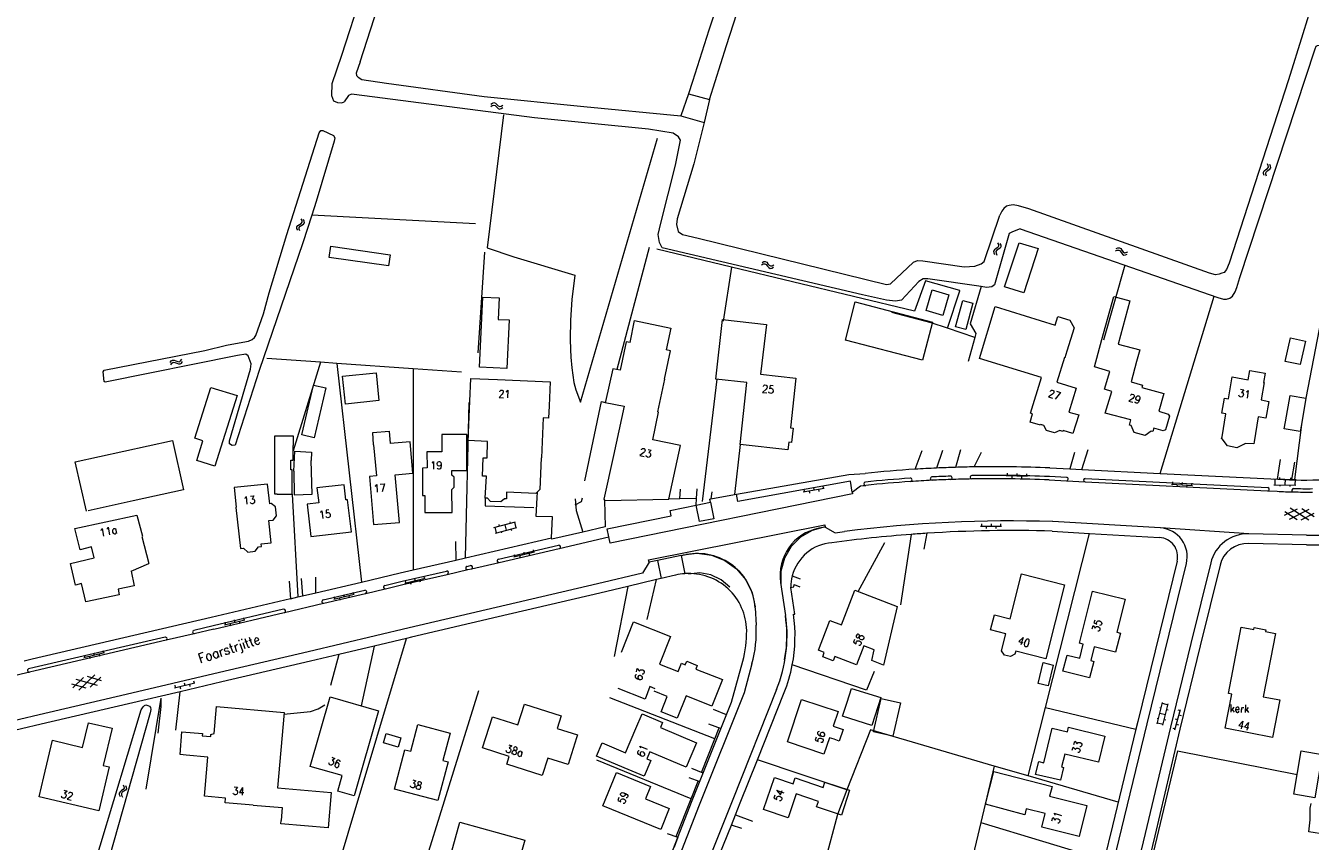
# Model space of a CAD drawing. Header units: metres. Extents: x 189705 to 199106, y 581686 to 588448.
# Tile 498 of 555: x 198066 to 198333, y 586256 to 586426. Entities that reach past the tile are written whole.
import ezdxf

# ---------------------------------------------------------------- set-up
doc = ezdxf.new("R2010")
doc.units = ezdxf.units.M
doc.layers.add('B-WA-OG-GBKN-G', color=7, linetype='Continuous', lineweight=18)
doc.styles.add('Style-STANDARD', font='STANDARD.shx')

msp = doc.modelspace()

# ---------------------------------------------------------------- linework, layer by layer
at = {"layer": 'B-WA-OG-GBKN-G'}
for p, q in [((198162.769, 586409.087), (198163.096, 586409.33)), ((198162.801, 586409.583), (198163.127, 586409.828)), ((198163.096, 586409.33), (198163.412, 586409.418)), ((198163.127, 586409.828), (198163.441, 586409.918)), ((198163.412, 586409.418), (198163.714, 586409.293)), ((198163.441, 586409.918), (198163.754, 586409.788)), ((198163.714, 586409.293), (198164.016, 586409.01)), ((198163.754, 586409.788), (198164.047, 586409.505)), ((198164.016, 586409.01), (198164.309, 586408.725)), ((198164.047, 586409.505), (198164.342, 586409.223)), ((198164.309, 586408.725), (198164.612, 586408.596)), ((198164.342, 586409.223), (198164.645, 586409.094)), ((198164.612, 586408.596), (198164.937, 586408.687)), ((198164.645, 586409.094), (198164.969, 586409.182)), ((198164.937, 586408.687), (198165.264, 586408.932)), ((198164.969, 586409.182), (198165.296, 586409.427)), ((198323.399, 586395.482), (198323.588, 586395.762)), ((198323.423, 586395.155), (198323.399, 586395.482)), ((198323.599, 586394.788), (198323.423, 586395.155)), ((198323.588, 586395.762), (198323.924, 586395.992)), ((198323.883, 586395.353), (198324.065, 586395.623)), ((198323.905, 586395.025), (198323.883, 586395.353)), ((198324.078, 586394.656), (198323.905, 586395.025)), ((198323.924, 586395.992), (198324.26, 586396.225)), ((198324.065, 586395.623), (198324.403, 586395.863)), ((198324.425, 586396.832), (198324.25, 586397.201)), ((198324.26, 586396.225), (198324.446, 586396.496)), ((198324.403, 586395.863), (198324.741, 586396.093)), ((198324.446, 586396.496), (198324.425, 586396.832)), ((198324.904, 586396.7), (198324.729, 586397.07)), ((198324.741, 586396.093), (198324.927, 586396.364)), ((198324.927, 586396.364), (198324.904, 586396.7)), ((198122.468, 586384.1), (198122.669, 586384.374)), ((198122.481, 586383.773), (198122.468, 586384.1)), ((198122.669, 586384.374), (198123.012, 586384.591)), ((198122.947, 586383.954), (198123.14, 586384.217)), ((198123.012, 586384.591), (198123.357, 586384.811)), ((198123.14, 586384.217), (198123.487, 586384.444)), ((198123.357, 586384.811), (198123.553, 586385.075)), ((198123.544, 586385.411), (198123.383, 586385.787)), ((198123.487, 586384.444), (198123.832, 586384.661)), ((198123.553, 586385.075), (198123.544, 586385.411)), ((198123.832, 586384.661), (198124.029, 586384.925)), ((198124.018, 586385.262), (198123.857, 586385.638)), ((198124.029, 586384.925), (198124.018, 586385.262)), ((198122.643, 586383.399), (198122.481, 586383.773)), ((198122.957, 586383.626), (198122.947, 586383.954)), ((198123.116, 586383.25), (198122.957, 586383.626)), ((198267.504, 586379.324), (198267.323, 586379.049)), ((198267.323, 586379.049), (198267.353, 586378.713)), ((198267.353, 586378.713), (198267.535, 586378.347)), ((198267.837, 586379.56), (198267.504, 586379.324)), ((198267.988, 586379.202), (198267.806, 586378.927)), ((198267.806, 586378.927), (198267.835, 586378.592)), ((198268.17, 586379.807), (198267.837, 586379.56)), ((198268.319, 586379.441), (198267.988, 586379.202)), ((198268.138, 586380.773), (198268.318, 586380.408)), ((198268.347, 586380.081), (198268.17, 586379.807)), ((198268.318, 586380.408), (198268.347, 586380.081)), ((198268.649, 586379.678), (198268.319, 586379.441)), ((198268.62, 586380.652), (198268.802, 586380.288)), ((198268.834, 586379.962), (198268.649, 586379.678)), ((198268.802, 586380.288), (198268.834, 586379.962)), ((198292.667, 586379.078), (198293.037, 586379.248)), ((198292.801, 586379.556), (198293.17, 586379.729)), ((198293.037, 586379.248), (198293.365, 586379.269)), ((198293.17, 586379.729), (198293.496, 586379.752)), ((198293.365, 586379.269), (198293.634, 586379.085)), ((198293.496, 586379.752), (198293.776, 586379.56)), ((198293.634, 586379.085), (198293.872, 586378.745)), ((198293.776, 586379.56), (198294.004, 586379.223)), ((198293.872, 586378.745), (198294.099, 586378.406)), ((198294.004, 586379.223), (198294.234, 586378.886)), ((198294.234, 586378.886), (198294.504, 586378.698)), ((198294.504, 586378.698), (198294.84, 586378.717)), ((198294.84, 586378.717), (198295.211, 586378.89)), ((198219.091, 586376.157), (198219.444, 586376.36)), ((198219.181, 586376.645), (198219.532, 586376.851)), ((198219.444, 586376.36), (198219.768, 586376.41)), ((198219.532, 586376.851), (198219.855, 586376.903)), ((198219.768, 586376.41), (198220.053, 586376.252)), ((198219.855, 586376.903), (198220.151, 586376.738)), ((198220.053, 586376.252), (198220.321, 586375.935)), ((198220.151, 586376.738), (198220.409, 586376.424)), ((198220.409, 586376.424), (198220.669, 586376.109)), ((198220.669, 586376.109), (198220.955, 586375.946)), ((198221.287, 586375.996), (198221.641, 586376.201)), ((198267.835, 586378.592), (198268.017, 586378.226)), ((198294.099, 586378.406), (198294.369, 586378.218)), ((198294.369, 586378.218), (198294.706, 586378.239)), ((198294.706, 586378.239), (198295.077, 586378.411)), ((198220.321, 586375.935), (198220.578, 586375.618)), ((198220.578, 586375.618), (198220.864, 586375.455)), ((198220.864, 586375.455), (198221.197, 586375.507)), ((198220.955, 586375.946), (198221.287, 586375.996)), ((198221.197, 586375.507), (198221.551, 586375.713)), ((198096.143, 586355.843), (198096.359, 586356.188)), ((198096.288, 586355.368), (198096.507, 586355.712)), ((198096.359, 586356.188), (198096.622, 586356.384)), ((198096.507, 586355.712), (198096.772, 586355.906)), ((198096.622, 586356.384), (198096.96, 586356.373)), ((198096.772, 586355.906), (198097.098, 586355.896)), ((198096.96, 586356.373), (198097.334, 586356.213)), ((198097.098, 586355.896), (198097.482, 586355.739)), ((198097.334, 586356.213), (198097.71, 586356.054)), ((198097.482, 586355.739), (198097.856, 586355.577)), ((198097.71, 586356.054), (198098.039, 586356.041)), ((198097.856, 586355.577), (198098.185, 586355.564)), ((198098.039, 586356.041), (198098.311, 586356.239)), ((198098.185, 586355.564), (198098.457, 586355.764)), ((198098.311, 586356.239), (198098.53, 586356.584)), ((198098.457, 586355.764), (198098.676, 586356.109)), ((198269.925, 586332.355), (198274.322, 586332.197)), ((198270.143, 586332.848), (198270.125, 586332.348)), ((198271.124, 586332.312), (198271.106, 586331.812)), ((198272.142, 586332.776), (198272.124, 586332.276)), ((198273.123, 586332.24), (198273.105, 586331.74)), ((198274.14, 586332.704), (198274.122, 586332.204)), ((198304.523, 586331.071), (198304.485, 586330.572)), ((198306.518, 586330.919), (198306.48, 586330.42)), ((198308.512, 586330.767), (198308.474, 586330.268)), ((198325.606, 586331.656), (198330.204, 586331.532)), ((198325.805, 586331.651), (198325.773, 586330.451)), ((198326.765, 586331.925), (198326.757, 586331.625)), ((198327.905, 586331.594), (198327.872, 586330.395)), ((198329.062, 586331.863), (198329.054, 586331.563)), ((198330.004, 586331.537), (198329.972, 586330.338)), ((198227.762, 586328.983), (198232.098, 586329.732)), ((198227.874, 586329.51), (198227.959, 586329.017)), ((198228.945, 586329.187), (198229.03, 586328.695)), ((198229.845, 586329.85), (198229.93, 586329.357)), ((198230.915, 586329.528), (198231, 586329.035)), ((198231.816, 586330.19), (198231.901, 586329.698)), ((198304.286, 586330.587), (198308.673, 586330.253)), ((198305.483, 586330.496), (198305.445, 586329.998)), ((198307.477, 586330.344), (198307.439, 586329.846)), ((198325.573, 586330.457), (198330.171, 586330.332)), ((198326.825, 586330.423), (198326.817, 586330.123)), ((198328.922, 586330.366), (198328.914, 586330.066)), ((198327.804, 586324.081), (198330.522, 586325.467)), ((198328.848, 586323.253), (198332.944, 586325.341)), ((198332.824, 586323.045), (198328.969, 586325.548)), ((198333.946, 586323.759), (198331.385, 586325.422)), ((198163.442, 586321.569), (198167.901, 586322.701)), ((198166.713, 586322.708), (198166.786, 586322.418)), ((198167.707, 586322.651), (198168.002, 586321.488)), ((198330.402, 586323.172), (198327.844, 586324.833)), ((198331.266, 586323.126), (198333.985, 586324.51)), ((198163.636, 586321.618), (198163.932, 586320.455)), ((198163.738, 586320.406), (198168.196, 586321.538)), ((198164.485, 586322.143), (198164.559, 586321.852)), ((198164.951, 586320.714), (198165.025, 586320.423)), ((198165.672, 586322.135), (198165.967, 586320.972)), ((198166.985, 586321.23), (198167.059, 586320.939)), ((198264.582, 586321.841), (198268.982, 586321.806)), ((198264.786, 586322.339), (198264.782, 586321.839)), ((198265.782, 586321.831), (198265.778, 586321.331)), ((198266.786, 586322.323), (198266.782, 586321.823)), ((198267.782, 586321.815), (198267.778, 586321.315)), ((198268.786, 586322.307), (198268.782, 586321.807)), ((198167.602, 586315.428), (198171.879, 586316.462)), ((198167.679, 586315.961), (198167.797, 586315.475)), ((198168.769, 586315.71), (198168.886, 586315.224)), ((198169.623, 586316.431), (198169.741, 586315.945)), ((198170.712, 586316.18), (198170.83, 586315.694)), ((198171.567, 586316.901), (198171.684, 586316.415)), ((198144.885, 586309.976), (198149.161, 586311.014)), ((198144.961, 586310.509), (198145.079, 586310.023)), ((198146.051, 586310.259), (198146.169, 586309.773)), ((198146.905, 586310.981), (198147.023, 586310.495)), ((198147.995, 586310.731), (198148.113, 586310.245)), ((198148.849, 586311.453), (198148.967, 586310.967)), ((198130.137, 586306.639), (198134.413, 586307.677)), ((198130.213, 586307.172), (198130.331, 586306.686)), ((198131.303, 586306.922), (198131.421, 586306.436)), ((198132.157, 586307.644), (198132.275, 586307.158)), ((198133.247, 586307.394), (198133.365, 586306.908)), ((198134.101, 586308.116), (198134.219, 586307.63)), ((198107.393, 586301.314), (198111.67, 586302.348)), ((198107.47, 586301.847), (198107.588, 586301.361)), ((198108.56, 586301.596), (198108.677, 586301.11)), ((198109.414, 586302.317), (198109.532, 586301.831)), ((198110.503, 586302.066), (198110.621, 586301.58)), ((198111.358, 586302.787), (198111.475, 586302.301)), ((198082.142, 586295.966), (198082.26, 586295.48)), ((198078.178, 586294.489), (198082.454, 586295.527)), ((198078.254, 586295.022), (198078.372, 586294.536)), ((198079.344, 586294.772), (198079.462, 586294.286)), ((198080.198, 586295.494), (198080.316, 586295.008)), ((198081.288, 586295.244), (198081.406, 586294.758)), ((198077.129, 586287.731), (198080.447, 586290.914)), ((198081.863, 586289.69), (198078.931, 586290.541)), ((198078.64, 586288.102), (198075.711, 586288.953)), ((198075.891, 586288.222), (198078.092, 586290.334)), ((198080.996, 586288.681), (198076.582, 586289.962)), ((198079.481, 586288.308), (198081.683, 586290.42)), ((198097.006, 586288.213), (198101.283, 586289.247)), ((198097.083, 586288.746), (198097.201, 586288.26)), ((198098.173, 586288.495), (198098.29, 586288.009)), ((198099.027, 586289.216), (198099.145, 586288.73)), ((198100.116, 586288.965), (198100.234, 586288.479)), ((198100.971, 586289.686), (198101.088, 586289.2)), ((198301.333, 586280.712), (198302.447, 586285.175)), ((198301.877, 586284.132), (198302.168, 586284.059)), ((198301.89, 586282.943), (198303.054, 586282.653)), ((198302.398, 586284.981), (198303.563, 586284.69)), ((198302.498, 586280.421), (198303.611, 586284.885)), ((198303.309, 586283.672), (198303.6, 586283.599)), ((198304.984, 586279.47), (198306.154, 586283.712)), ((198305.619, 586283.652), (198306.101, 586283.519)), ((198305.835, 586282.555), (198306.317, 586282.422)), ((198301.321, 586281.902), (198301.612, 586281.83)), ((198301.382, 586280.906), (198302.546, 586280.615)), ((198302.801, 586281.636), (198303.092, 586281.563)), ((198305.087, 586281.724), (198305.569, 586281.591)), ((198305.303, 586280.627), (198305.785, 586280.494)), ((198304.555, 586279.796), (198305.037, 586279.663)), ((198085.702, 586266.591), (198085.52, 586266.317)), ((198086.035, 586266.827), (198085.702, 586266.591)), ((198086.369, 586267.073), (198086.035, 586266.827)), ((198086.517, 586266.707), (198086.185, 586266.468)), ((198086.339, 586268.04), (198086.518, 586267.674)), ((198086.547, 586267.347), (198086.369, 586267.073)), ((198086.848, 586266.943), (198086.517, 586266.707)), ((198086.518, 586267.674), (198086.547, 586267.347)), ((198086.82, 586267.917), (198087.002, 586267.553)), ((198087.033, 586267.227), (198086.848, 586266.943)), ((198087.002, 586267.553), (198087.033, 586267.227)), ((198085.52, 586266.317), (198085.55, 586265.981)), ((198085.55, 586265.981), (198085.731, 586265.615)), ((198086.185, 586266.468), (198086.004, 586266.194)), ((198086.004, 586266.194), (198086.031, 586265.859)), ((198086.031, 586265.859), (198086.213, 586265.492))]:
    msp.add_line(p, q, dxfattribs=at)
at = {"layer": 'B-WA-OG-GBKN-G', "flags": 128}
for points in [[(198155.917, 586500), (198155.793, 586499.616), (198152.374, 586488.31), (198148.667, 586476.193), (198145.682, 586465.088), (198143.025, 586456.135), (198139.767, 586445.324), (198135.981, 586432.81), (198131.732, 586419.692), (198129.742, 586413.819), (198129.655, 586411.388), (198130.095, 586410.263), (198130.927, 586409.924), (198131.798, 586409.884), (198132.318, 586410.098)], [(198135.611, 586418.407), (198138.561, 586427.418), (198141.341, 586436.105), (198144.161, 586445.305), (198146.825, 586454.642), (198149.691, 586464.095), (198152.472, 586473.614), (198155.756, 586484.958), (198158.792, 586494.827), (198160.358, 586500)], [(198232.188, 586500), (198229.957, 586493.642), (198227.008, 586483.568), (198223.756, 586473.188), (198220.612, 586463.249), (198217.014, 586451.987), (198213.962, 586441.899), (198211.339, 586434.863), (198208.085, 586424.962), (198204.698, 586414.309), (198203.859, 586411.781)], [(198208.271, 586410.579), (198211.799, 586421.826), (198215.384, 586433.03), (198219.264, 586445.258), (198222.716, 586455.878), (198225.814, 586465.837), (198229.349, 586476.677), (198232.834, 586487.317), (198236.044, 586498.513), (198236.519, 586500)], [(198355.029, 586500), (198331.614, 586424.216), (198328.631, 586414.651), (198316.265, 586376.544), (198315.762, 586375.221), (198315.231, 586374.609), (198314.775, 586374.429), (198314.191, 586374.223), (198313.48, 586374.094), (198312.234, 586374.444), (198274.676, 586387.809), (198272.462, 586388.486), (198271.42, 586388.659), (198270.582, 586388.554), (198269.998, 586388.4), (198269.467, 586387.915), (198269.037, 586387.354), (198268.609, 586386.514)], [(198272.838, 586383.66), (198313.932, 586369.421), (198315.102, 586369.019), (198315.737, 586369.072), (198316.397, 586369.253), (198316.98, 586369.687), (198317.561, 586370.579), (198317.887, 586371.444), (198318.514, 586373.555), (198334.194, 586421.101), (198334.344, 586421.686), (198334.623, 586421.814), (198335.054, 586421.892), (198377.245, 586412.713)], [(198347.299, 586419.228), (198335.023, 586362.799), (198332.25, 586348.45)], [(198135.611, 586418.407), (198134.801, 586416.047), (198134.841, 586415.562), (198135.196, 586415.209), (198135.996, 586414.752), (198141.094, 586413.99), (198161.382, 586411.199), (198182.113, 586409.123), (198202.31, 586407.148)], [(198264.755, 586371.658), (198253.664, 586373.265), (198252.667, 586373.28), (198251.802, 586372.702), (198248.202, 586368.843), (198246.953, 586368.645), (198245.023, 586368.824), (198240.036, 586369.916), (198198.392, 586379.701), (198197.855, 586380.863), (198197.611, 586382.493), (198198.169, 586384.849), (198201.188, 586396.906), (198202.257, 586402.085), (198201.808, 586402.824), (198200.722, 586403.601), (198195.588, 586404.374), (198171.9, 586406.748), (198134.383, 586411.64), (198133.858, 586411.652), (198133.215, 586411.423), (198132.318, 586410.098)], [(198203.859, 586411.781), (198202.31, 586407.148)], [(198203.859, 586411.781), (198208.271, 586410.579)], [(198208.271, 586410.579), (198207.147, 586405.816)], [(198165.459, 586407.375), (198162, 586379.733), (198167.572, 586377.876), (198180.292, 586374.04), (198179.653, 586369.007), (198179.366, 586364.661), (198179.256, 586360.698), (198179.366, 586358.564), (198179.449, 586356.989), (198179.636, 586354.729), (198180.03, 586351.707), (198180.494, 586350.159), (198181.445, 586347.648), (198197.462, 586402.518)], [(198165.459, 586407.381), (198165.459, 586407.375)], [(198207.147, 586405.816), (198205.014, 586397.189), (198201.552, 586385.781), (198201.376, 586384.602), (198201.725, 586383.112), (198202.646, 586382.464), (198205.922, 586381.725), (198245.087, 586372.077), (198245.897, 586372.213), (198250.659, 586376.718), (198251.52, 586377.116), (198252.594, 586376.992), (198261.187, 586375.789), (198263.411, 586375.882), (198264.743, 586376.388), (198265.342, 586376.889), (198268.609, 586386.514)], [(198202.31, 586407.148), (198207.147, 586405.816)], [(198115.501, 586365.998), (198116.723, 586370.375), (198120.363, 586382.494), (198127.085, 586403.664), (198127.441, 586404.106), (198127.84, 586404.128), (198130.091, 586403.061), (198130.365, 586402.62), (198130.219, 586401.884), (198126.485, 586389.334), (198125.563, 586386.506), (198123.687, 586380.756), (198114.614, 586354.222), (198109.636, 586338.703), (198109.043, 586338.584), (198108.484, 586338.972), (198108.466, 586339.598), (198112.819, 586354.489), (198112.935, 586355.623), (198112.339, 586357.264), (198111.848, 586357.585), (198110.138, 586357.327), (198082.646, 586351.773), (198082.421, 586351.916), (198082.232, 586353.944), (198082.375, 586354.292), (198103.364, 586358.372), (198107.847, 586359.508), (198111.226, 586360.068), (198112.393, 586360.337), (198113.151, 586360.646), (198113.662, 586361.077), (198113.927, 586361.456), (198115.501, 586365.998)], [(198125.563, 586386.506), (198125.527, 586386.508)], [(198159.642, 586384.678), (198125.563, 586386.506)], [(198272.838, 586383.66), (198271.278, 586383.082), (198270.581, 586382.675), (198267.511, 586372.059), (198266.984, 586371.61), (198265.861, 586371.497), (198264.755, 586371.658)], [(198141.537, 586375.954), (198129.195, 586377.723), (198129.53, 586380.065), (198141.873, 586378.296), (198141.537, 586375.954)], [(198161.445, 586378.816), (198160.059, 586357.877)], [(198195.705, 586379.794), (198188.959, 586354.41)], [(198212.832, 586375.695), (198197.289, 586379.439)], [(198276.6, 586379.58), (198273.61, 586370.33), (198269.6, 586371.63), (198272.63, 586380.75), (198276.6, 586379.58)], [(198294.594, 586376.122), (198290.136, 586360.54)], [(198260.265, 586370.827), (198253.167, 586372.834), (198250.907, 586366.525), (198212.832, 586375.695), (198211.101, 586364.484)], [(198258, 586369.971), (198256.734, 586365.68), (198253.295, 586366.694), (198254.561, 586370.985), (198258, 586369.971)], [(198257.725, 586363), (198260.265, 586370.805), (198260.265, 586370.827)], [(198264.755, 586371.658), (198262.428, 586363.929), (198263.63, 586361.927), (198263.399, 586361.096)], [(198166.15, 586354.652), (198160.431, 586354.929), (198161.135, 586369.457), (198164.525, 586369.292), (198164.309, 586364.845), (198166.639, 586364.732), (198166.15, 586354.652)], [(198252.56, 586356.339), (198236.521, 586360.534), (198238.511, 586368.465), (198254.59, 586364.27), (198252.56, 586356.339)], [(198259.395, 586363.301), (198260.889, 586368.8), (198263.034, 586368.217), (198261.54, 586362.718), (198259.395, 586363.301)], [(198289.84, 586360.62), (198292.281, 586369.608), (198295.631, 586368.698), (198293.187, 586359.711), (198297.697, 586358.49), (198297.05, 586356.1)], [(198301.926, 586332.795), (198313.204, 586369.673)], [(198257.725, 586363), (198254.373, 586364.125), (198246.131, 586366.302)], [(198282.57, 586358.21), (198282.16, 586356.84), (198282.03, 586356.88), (198280.49, 586351.75), (198284.47, 586350.55), (198282.96, 586345.57), (198285.01, 586344.95), (198283.81, 586341.13), (198281.77, 586341.75), (198281.71, 586341.52), (198281.06, 586341.72), (198279.99, 586341.22), (198278.29, 586341.74), (198277.74, 586342.75), (198277.12, 586342.94), (198277.09, 586342.84), (198274.89, 586343.48), (198275.43, 586345.2), (198274.99, 586345.34), (198277.28, 586352.72), (198264.37, 586356.67), (198267.63, 586367.51), (198280.091, 586363.637)], [(198280.091, 586363.637), (198280.664, 586365.462), (198283.133, 586364.687), (198284.089, 586363.05), (198282.57, 586358.21)], [(198191.75, 586360.021), (198192.688, 586364.582), (198200.203, 586363.037), (198199.265, 586358.476)], [(198225.65, 586342.24), (198225.32, 586339.22), (198224.75, 586339.28), (198224.57, 586337.68), (198214.61, 586338.81), (198216.05, 586351.7), (198209.6, 586352.42), (198210.98, 586364.84), (198220.08, 586363.8), (198218.89, 586353.46), (198226.18, 586352.63), (198225.07, 586342.3), (198225.65, 586342.24)], [(198263.399, 586361.096), (198257.725, 586363)], [(198191.75, 586360.021), (198190.93, 586360.19), (198189.66, 586354.26), (198188.17, 586354.58), (198186.61, 586347.78), (198186.56, 586347.58), (198190.48, 586346.76), (198188.3, 586336.52), (198186.3, 586327.41), (198186.441, 586327.264)], [(198263.399, 586361.096), (198262.003, 586356.077)], [(198297.05, 586356.1), (198295.89, 586351.82), (198298.27, 586351.18), (198298.14, 586350.7), (198302.74, 586349.45), (198301.65, 586345.73), (198303.64, 586345.15), (198303.88, 586344.68), (198303.06, 586341.89), (198302.6, 586341.63), (198300.65, 586342.2), (198300.45, 586341.54), (198300.11, 586341.62), (198298.8, 586340.67), (198296.55, 586341.28), (198295.89, 586342.76), (198295.57, 586342.85), (198295.87, 586343.91), (198290.54, 586345.32), (198291.88, 586349.87), (198290.38, 586350.31), (198291.47, 586354.02), (198288.3, 586354.96), (198289.84, 586360.62)], [(198332.14, 586360.32), (198331.07, 586355.42), (198327.91, 586356.11), (198329.01, 586361.02), (198332.14, 586360.32)], [(198199.81, 586327.47), (198202.2, 586338.58), (198196.45, 586339.8), (198197.67, 586345.56), (198197.54, 586345.59), (198198.98, 586352.37), (198198.87, 586352.39), (198200.12, 586358.3), (198199.265, 586358.476)], [(198127.351, 586355.916), (198116.209, 586356.701)], [(198127.351, 586355.916), (198121.71, 586337.526)], [(198130.75, 586355.677), (198127.351, 586355.916)], [(198146.635, 586354.558), (198130.75, 586355.677)], [(198130.75, 586355.677), (198135.88, 586310.205)], [(198132.57, 586347.221), (198131.96, 586353.005), (198138.934, 586353.74), (198139.543, 586347.956), (198132.57, 586347.221)], [(198156.697, 586353.849), (198146.635, 586354.558)], [(198146.635, 586354.558), (198146.663, 586312.737)], [(198173.647, 586344.336), (198173.35, 586336.03), (198173.24, 586336.03), (198172.97, 586329.42), (198172.14, 586328.63), (198166.08, 586328.89), (198166.02, 586327.52), (198165.64, 586327.49), (198164.89, 586326.89), (198162.74, 586326.97), (198162.07, 586327.63), (198161.64, 586327.67), (198161.86, 586332.22), (198161.05, 586332.24), (198161.18, 586336.06), (198162.01, 586336.04), (198162.12, 586339.44), (198158.08, 586339.64), (198158.43, 586347.81), (198158.634, 586352.563), (198164.18, 586352.33), (198175.15, 586351.87), (198174.93, 586346.89)], [(198209.746, 586352.404), (198206.737, 586326.941)], [(198324.56, 586347.79), (198323.94, 586344.28), (198322.3, 586344.57), (198321.47, 586339.38), (198321.4, 586338.95), (198319.59, 586339), (198319.58, 586338.9), (198319.39, 586338.9), (198317.89, 586338.14), (198315.92, 586338.51), (198314.86, 586339.99), (198314.68, 586340.03), (198314.82, 586340.44), (198315.61, 586345.22), (198314.75, 586345.36), (198315.29, 586348.47), (198316.14, 586348.33), (198316.9, 586352.86), (198320.27, 586352.29), (198320.59, 586354.2), (198323.76, 586353.64), (198323.43, 586351.7), (198323.57, 586351.68), (198322.95, 586348.07), (198324.56, 586347.79)], [(198101.644, 586335.488), (198102.927, 586339.59), (198101.254, 586340.114), (198104.566, 586350.703), (198110.027, 586348.995), (198105.431, 586334.303), (198101.644, 586335.488)], [(198126.092, 586340.235), (198123.513, 586340.83), (198125.9, 586351.171), (198128.479, 586350.576), (198126.092, 586340.235)], [(198157.512, 586315.246), (198158.273, 586347.58)], [(198174.93, 586346.89), (198174.815, 586344.285), (198173.647, 586344.336)], [(198182.318, 586331.28), (198185.815, 586347.742), (198186.56, 586347.58)], [(198327.97, 586343.55), (198328.94, 586349.01), (198332.25, 586348.45), (198331.31, 586342.98)], [(198138.4, 586338.74), (198138.24, 586341.341), (198141.649, 586341.586), (198141.853, 586339.034)], [(198331.31, 586342.98), (198331.06, 586341.513), (198327.72, 586342.083), (198327.97, 586343.55)], [(198331.31, 586342.98), (198329.851, 586331.542)], [(198078.702, 586324.92), (198076.41, 586335.195), (198096.625, 586339.648), (198098.918, 586329.371), (198088.471, 586327.071), (198079.112, 586325.011)], [(198118.37, 586328.45), (198117.922, 586328.45), (198117.922, 586340.647), (198121.71, 586340.647), (198121.71, 586338.63)], [(198118.37, 586328.45), (198121.47, 586328.49), (198121.47, 586333.52), (198121.19, 586333.52), (198121.19, 586335.55), (198121.71, 586335.55), (198121.71, 586338.63)], [(198138.4, 586338.74), (198139.01, 586332.29), (198137.54, 586332.16), (198138.37, 586322.15), (198143.82, 586322.6), (198142.94, 586332.52), (198146.6, 586332.85), (198146.04, 586339.39), (198141.853, 586339.034)], [(198157.83, 586333.39), (198157.81, 586340.87), (198152.6, 586340.89), (198152.59, 586337.31), (198149.51, 586337.32), (198149.55, 586333.93), (198148.6, 586333.92), (198148.62, 586328.22), (198149.04, 586328.22), (198149.06, 586324.7), (198154.75, 586324.64), (198154.72, 586329.44), (198155.18, 586329.91), (198155.17, 586332.04), (198154.71, 586332.47), (198154.71, 586333.38), (198157.83, 586333.39)], [(198157.86, 586340.87), (198157.88, 586333.39)], [(198214.61, 586338.81), (198213.47, 586328.38)], [(198121.83, 586333.25), (198122.044, 586337.394), (198125.54, 586337.213), (198125.45, 586335.47)], [(198250.979, 586333.667), (198252.502, 586337.543)], [(198256.695, 586337.56), (198255.422, 586333.909)], [(198260.429, 586337.677), (198259.426, 586334.063)], [(198263.25, 586334.153), (198264.827, 586337.212)], [(198284.163, 586337.137), (198283.18, 586333.733)], [(198285.67, 586333.609), (198286.98, 586337.758)], [(198121.83, 586333.25), (198121.93, 586328.37), (198125.66, 586328.51), (198125.45, 586335.47)], [(198278.994, 586333.943), (198283.18, 586333.733)], [(198283.18, 586333.733), (198285.67, 586333.609)], [(198285.67, 586333.609), (198301.926, 586332.795)], [(198326.306, 586331.637), (198326.93, 586335.684)], [(198329.855, 586335.111), (198329.243, 586331.558)], [(198213.887, 586328.454), (198237.218, 586332.608), (198240.642, 586332.812)], [(198237.937, 586328.922), (198237.538, 586331.153), (198214.15, 586326.98), (198213.887, 586328.454)], [(198278.878, 586331.445), (198282.453, 586331.266)], [(198282.488, 586331.966), (198278.911, 586332.144)], [(198282.453, 586331.266), (198286.35, 586331.071)], [(198286.35, 586331.071), (198324.267, 586329.174)], [(198286.385, 586331.77), (198324.302, 586329.873)], [(198301.926, 586332.795), (198326.412, 586331.57)], [(198118.21, 586323.97), (198118.01, 586325.85), (198117.14, 586326.53), (198116.82, 586326.5), (198116.39, 586330.56), (198109.43, 586329.88), (198109.88, 586325.75), (198109.78, 586325.74), (198110.72, 586317.15), (198111.35, 586317.22), (198112.25, 586316.44), (198113.82, 586316.62), (198114.52, 586317.56), (198115.13, 586317.6), (198115.08, 586318.15), (198117.16, 586318.38), (198116.67, 586323.02), (198117.52, 586323.11), (198118.21, 586323.97)], [(198121.47, 586328.49), (198122.699, 586307.096)], [(198133.8, 586320.67), (198133.02, 586327.33), (198132.66, 586327.28), (198132.29, 586330.45), (198126.64, 586329.79), (198127.01, 586326.65), (198124.6, 586326.37), (198125.35, 586319.69), (198133.8, 586320.67)], [(198172.41, 586327.805), (198172.494, 586328.873)], [(198237.937, 586328.922), (198238.003, 586328.55), (198187.61, 586318.293), (198187.348, 586319.58)], [(198202.102, 586327.524), (198202.25, 586329.514)], [(198205.56, 586327.604), (198205.665, 586329.599)], [(198208.731, 586328.987), (198208.547, 586327.504)], [(198208.547, 586327.504), (198213.47, 586328.38)], [(198213.47, 586328.38), (198213.887, 586328.454)], [(198237.937, 586328.922), (198239.667, 586330.197)], [(198239.667, 586330.197), (198240.199, 586330.253), (198240.731, 586330.308)], [(198324.267, 586329.174), (198326.287, 586329.073)], [(198161.64, 586327.67), (198161.641, 586326.075), (198171.742, 586325.693)], [(198175.44, 586319.389), (198175.629, 586323.796), (198172.226, 586323.823), (198172.41, 586327.805)], [(198180.339, 586326.272), (198181.673, 586326.934), (198181.869, 586327.75)], [(198180.356, 586327.501), (198180.549, 586325.071), (198181.949, 586320.59)], [(198186.441, 586327.264), (198186.573, 586321.659), (198181.949, 586320.59)], [(198186.441, 586327.264), (198186.54, 586327.16), (198199.81, 586327.47)], [(198187.348, 586319.58), (198187.006, 586321.259), (198200.298, 586323.965), (198200.068, 586325.095), (198205.486, 586326.197)], [(198202.102, 586327.524), (198199.81, 586327.47)], [(198205.56, 586327.604), (198202.102, 586327.524)], [(198205.486, 586326.197), (198205.56, 586327.604)], [(198208.438, 586326.798), (198209.139, 586323.356), (198206.181, 586322.785), (198205.486, 586326.197)], [(198205.486, 586326.197), (198208.438, 586326.798)], [(198208.438, 586326.798), (198208.304, 586327.46), (198208.547, 586327.504)], [(198088.025, 586312.434), (198088.661, 586309.431), (198085.286, 586308.713), (198085.532, 586307.555), (198078.585, 586306.105), (198077.664, 586309.869), (198076.481, 586309.58), (198075.387, 586314.052), (198080.344, 586315.264), (198079.799, 586317.496), (198077.402, 586316.91), (198076.326, 586321.314), (198089.232, 586324.148), (198090.381, 586319.736)], [(198301.925, 586321.479), (198279.6, 586322.791)], [(198181.949, 586320.59), (198175.507, 586319.1), (198175.44, 586319.389)], [(198195.689, 586314.369), (198195.592, 586314.859), (198232.203, 586322.134), (198232.3, 586321.644)], [(198232.269, 586321.662), (198229.588, 586320.933), (198227.185, 586319.54), (198225.221, 586317.576), (198223.828, 586315.173), (198223.099, 586312.493), (198223.083, 586309.715)], [(198232.3, 586321.644), (198230.969, 586321.379)], [(198232.3, 586321.644), (198234.384, 586320.425), (198236.323, 586320.737)], [(198250.197, 586320.123), (198247.962, 586305.438)], [(198253.413, 586320.348), (198252.792, 586317.068)], [(198278.107, 586284.098), (198287.28, 586320.336)], [(198279.508, 586320.793), (198287.28, 586320.336)], [(198287.28, 586320.336), (198301.808, 586319.483)], [(198302.022, 586321.473), (198301.974, 586321.476), (198301.925, 586321.479)], [(198320.404, 586320.244), (198302.022, 586321.473)], [(198332.398, 586319.957), (198320.404, 586320.244)], [(198090.226, 586319.696), (198091.693, 586314.095)], [(198155.473, 586318.657), (198155.489, 586314.778)], [(198157.512, 586315.246), (198175.44, 586319.389)], [(198164.366, 586314.983), (198176.878, 586317.877)], [(198177.036, 586317.195), (198187.348, 586319.58)], [(198239.161, 586308.264), (198244.711, 586318.403)], [(198332.35, 586317.958), (198320.356, 586318.244)], [(198146.663, 586312.737), (198155.489, 586314.778)], [(198155.489, 586314.778), (198157.512, 586315.246)], [(198164.524, 586314.301), (198177.036, 586317.195)], [(198197.437, 586314.716), (198195.689, 586314.369)], [(198202.384, 586315.699), (198197.437, 586314.716)], [(198197.437, 586314.716), (198198.188, 586310.934)], [(198202.384, 586315.699), (198203.425, 586315.906)], [(198202.384, 586315.699), (198203.13, 586311.947)], [(198202.7, 586315.844), (198205.676, 586316.195), (198208.648, 586315.809), (198211.435, 586314.708), (198213.868, 586312.959), (198215.8, 586310.669), (198217.115, 586307.976), (198217.731, 586305.043)], [(198195.689, 586314.369), (198194.299, 586312.065), (198184.999, 586309.854), (198163.897, 586304.934), (198145.811, 586300.663), (198124.839, 586295.721), (198106.396, 586291.38), (198087.013, 586286.789), (198068.889, 586282.565), (198048.363, 586277.765), (198022.841, 586271.827)], [(198088.025, 586312.434), (198091.693, 586314.095)], [(198135.88, 586310.205), (198143.962, 586312.112), (198146.663, 586312.737)], [(198140.756, 586309.495), (198144.367, 586310.358), (198153.576, 586312.488)], [(198153.734, 586311.806), (198157.99, 586312.79)], [(198157.833, 586313.472), (198158.593, 586313.648)], [(198157.99, 586312.79), (198158.751, 586312.966)], [(198158.751, 586312.966), (198164.524, 586314.301)], [(198212.465, 586309.164), (198210.671, 586310.692), (198208.537, 586311.692), (198206.215, 586312.094), (198203.869, 586311.868)], [(198290.258, 586243.73), (198290.287, 586243.839), (198293.99, 586259.003), (198299.22, 586280.704), (198307.401, 586314.061)], [(198312.448, 586314.171), (198308.298, 586297.433), (198304.092, 586280.039), (198298.862, 586257.91), (198295.16, 586242.549)], [(198314.389, 586313.69), (198310.241, 586296.958), (198306.037, 586279.574), (198300.807, 586257.446), (198296.024, 586237.595)], [(198305.458, 586314.537), (198297.277, 586281.176), (198296.893, 586279.587)], [(198120.876, 586310.388), (198121.126, 586306.724)], [(198123.364, 586310.932), (198123.618, 586307.312)], [(198126.42, 586307.973), (198126.437, 586311.198)], [(198126.42, 586307.973), (198135.88, 586310.205)], [(198140.915, 586308.819), (198144.525, 586309.676)], [(198144.525, 586309.676), (198153.734, 586311.806)], [(198191.284, 586309.292), (198185.457, 586307.907), (198164.354, 586302.987), (198146.27, 586298.716), (198145.277, 586298.482)], [(198191.284, 586309.292), (198188.452, 586294.723)], [(198197.226, 586310.705), (198191.284, 586309.292)], [(198195.304, 586302.431), (198197.226, 586310.705)], [(198198.188, 586310.934), (198197.226, 586310.705)], [(198201.21, 586311.652), (198198.188, 586310.934)], [(198223.023, 586310.13), (198224.023, 586303.258)], [(198225.193, 586309.102), (198225.758, 586309.205), (198225.85, 586309.688), (198227.021, 586309.197)], [(198225.46, 586311.474), (198227.134, 586310.846)], [(198282.088, 586309.596), (198278.169, 586294.255), (198271.911, 586295.854), (198271.748, 586295.215), (198270.812, 586294.711), (198269.617, 586295.016), (198268.969, 586295.906), (198269.868, 586299.424), (198266.693, 586300.236), (198267.492, 586303.365), (198270.728, 586302.538), (198273.116, 586311.888), (198282.088, 586309.596)], [(198121.126, 586306.724), (198104.661, 586302.84), (198067.468, 586294.15), (198065.749, 586293.746)], [(198121.126, 586306.724), (198122.699, 586307.096)], [(198122.699, 586307.096), (198123.618, 586307.312)], [(198123.618, 586307.312), (198126.42, 586307.973)], [(198127.934, 586306.474), (198136.574, 586308.51)], [(198128.093, 586305.796), (198136.733, 586307.838), (198136.81, 586307.856)], [(198136.81, 586307.856), (198140.831, 586308.805)], [(198225.193, 586309.102), (198225.183, 586309.172)], [(198225.706, 586303.503), (198226.002, 586303.546), (198225.193, 586309.102)], [(198244.448, 586292.944), (198241.971, 586293.897), (198242.479, 586296.089), (198240.325, 586296.917), (198238.805, 586292.967), (198234.301, 586294.701), (198233.967, 586293.834), (198231.845, 586294.65), (198232.061, 586295.581), (198230.891, 586296.031), (198233.265, 586302.203), (198235.667, 586301.279), (198238.459, 586308.534), (198247.277, 586305.141), (198244.448, 586292.944)], [(198294.679, 586306.616), (198292.956, 586299.756), (198293.669, 586299.577), (198292.677, 586295.629), (198288.246, 586296.742), (198287.521, 586293.858), (198288.136, 586293.704), (198287.268, 586290.249), (198281.737, 586291.638), (198282.586, 586295.019), (198285.232, 586294.355), (198285.968, 586297.287), (198285.191, 586297.482), (198287.912, 586308.315), (198294.679, 586306.616)], [(198119.7, 586304.534), (198105.073, 586301.088), (198101.073, 586300.136)], [(198119.912, 586303.869), (198128.026, 586305.784)], [(198217.744, 586304.817), (198217.946, 586301.252)], [(198105.234, 586300.406), (198119.859, 586303.857), (198119.912, 586303.869)], [(198189.937, 586295.654), (198192.425, 586301.936), (198200.135, 586298.883), (198197.847, 586293.106), (198201.742, 586291.564), (198202.43, 586293.302), (198203.214, 586292.991), (198203.509, 586293.736), (198205.72, 586292.86), (198205.417, 586292.095), (198210.93, 586289.912), (198208.748, 586284.403), (198203.382, 586286.528), (198201.535, 586281.865), (198198.176, 586283.195)], [(198224.059, 586303.013), (198224.348, 586300.011), (198224.262, 586296.996), (198223.801, 586294.016)], [(198095.057, 586298.733), (198067.878, 586292.397), (198066.71, 586292.123)], [(198101.125, 586299.446), (198095.307, 586298.087)], [(198105.234, 586300.406), (198101.125, 586299.446)], [(198318.771, 586300.814), (198321.411, 586300.307), (198321.492, 586300.729), (198323.895, 586300.267), (198323.822, 586299.887), (198325.89, 586299.49), (198323.367, 586286.355), (198326.794, 586285.697), (198325.295, 586277.897), (198315.475, 586279.783), (198316.84, 586286.892), (198316.122, 586287.03), (198318.771, 586300.814)], [(198095.307, 586298.087), (198068.038, 586291.715), (198066.87, 586291.441)], [(198127.001, 586237.397), (198145.277, 586298.482)], [(198138.507, 586296.887), (198131.178, 586295.16)], [(198138.507, 586296.887), (198135.848, 586284.431)], [(198145.277, 586298.482), (198138.507, 586296.887)], [(198131.178, 586295.16), (198125.298, 586293.774), (198106.856, 586289.433), (198098.232, 586287.391)], [(198131.178, 586295.16), (198129.479, 586288.676)], [(198143.083, 586197.811), (198174.452, 586188.988), (198174.614, 586189.562), (198177.742, 586188.682), (198182.304, 586203.657), (198187.657, 586220.045), (198193.745, 586236.776), (198204.545, 586264.437), (198212.812, 586285.193), (198215.162, 586293.729)], [(198276.574, 586289.116), (198277.623, 586293.445), (198279.698, 586292.943), (198278.645, 586288.598)], [(198066.87, 586291.441), (198059.651, 586289.749)], [(198217.09, 586293.198), (198215.434, 586287.181), (198206.126, 586263.814), (198195.336, 586236.176), (198189.264, 586219.491), (198183.926, 586203.146), (198178.954, 586186.829), (198173.962, 586170.193), (198169.994, 586156.229), (198165.537, 586141.429), (198160.001, 586121.818), (198151.58, 586093.239), (198147.279, 586078.392), (198141.994, 586060.777), (198136.988, 586043.672), (198131.104, 586023.628), (198126.141, 586006.781), (198124.145, 586000)], [(198242.456, 586291.57), (198240.923, 586287.727), (198225.467, 586292.953)], [(198196.945, 586288.023), (198195.881, 586288.444), (198194.862, 586285.87), (198189.291, 586288.075)], [(198237.758, 586288.095), (198243.843, 586286.187), (198242.02, 586280.375), (198235.93, 586282.285), (198236.844, 586285.199)], [(198236.844, 586285.199), (198237.758, 586288.095)], [(198278.645, 586288.598), (198276.574, 586289.116)], [(198098.232, 586287.391), (198087.471, 586284.842), (198069.343, 586280.617), (198048.817, 586275.817), (198023.392, 586269.904)], [(198094.173, 586286.044), (198091.051, 586267.129)], [(198094.173, 586286.044), (198094.181, 586284.291), (198093.594, 586278.75)], [(198097.326, 586279.4), (198098.232, 586287.391)], [(198129.366, 586286.3), (198139.449, 586283.392), (198134.351, 586265.718), (198130.96, 586266.697), (198131.893, 586269.933), (198125.201, 586271.863), (198129.366, 586286.3)], [(198222.206, 586287.83), (198213.085, 586264.94), (198206.486, 586248.362), (198200.905, 586233.841), (198195.119, 586217.893), (198189.611, 586201.298), (198184.688, 586184.693), (198180.166, 586169.335), (198175.785, 586153.853), (198171.305, 586139.146), (198166.748, 586123.179), (198161.473, 586105.289), (198157.414, 586091.207), (198153.335, 586077.479), (198148.463, 586060.805), (198142.948, 586041.807), (198137.205, 586022.546), (198132.283, 586005.514), (198130.672, 586000)], [(198160.202, 586287.58), (198147.919, 586247.898)], [(198209.353, 586277.623), (198187.556, 586286.133)], [(198198.176, 586283.195), (198199.444, 586286.4), (198196.728, 586287.475)], [(198218.222, 586273.24), (198223.785, 586287.201)], [(198234.148, 586277.5), (198233.184, 586277.822), (198232.043, 586274.404), (198224.451, 586276.938), (198227.408, 586285.797), (198234.999, 586283.262), (198233.976, 586280.196)], [(198246.385, 586278.136), (198242.368, 586279.041), (198243.932, 586285.985), (198247.949, 586285.08), (198246.385, 586278.136)], [(198078.757, 586245.914), (198090.067, 586283.613)], [(198090.067, 586283.613), (198090.496, 586284.276), (198090.8, 586284.506), (198091.105, 586284.634), (198091.461, 586284.534), (198091.817, 586284.408), (198092.06, 586284.121), (198092.1, 586283.698), (198091.976, 586282.986), (198080.592, 586242.782)], [(198099.438, 586274.203), (198098.176, 586274.311), (198098.582, 586279.051), (198102.852, 586278.684), (198102.814, 586278.245), (198104.565, 586278.095), (198104.599, 586278.49), (198105.26, 586278.713), (198105.74, 586284.299), (198119.802, 586283.092), (198118.456, 586267.409), (198129.625, 586266.45), (198128.994, 586259.095), (198119.155, 586259.939), (198119.212, 586260.595)], [(198119.768, 586282.69), (198125.309, 586283.298), (198126.883, 586283.838), (198128.276, 586284.682)], [(198174.615, 586273.605), (198173.474, 586269.985), (198166.111, 586272.305), (198166.631, 586273.952), (198161.082, 586275.701), (198163.12, 586282.17), (198168.422, 586280.5), (198169.776, 586284.798), (198177.386, 586282.399), (198176.554, 586279.758)], [(198192.929, 586279.724), (198194.227, 586282.8), (198198.486, 586281.003), (198198.046, 586279.961)], [(198211.786, 586282.618), (198209.103, 586283.687)], [(198274.506, 586269.87), (198278.107, 586284.098)], [(198278.107, 586284.098), (198296.893, 586279.587)], [(198069.839, 586269.676), (198071.634, 586277.287), (198077.938, 586275.8), (198079.148, 586280.933), (198084.04, 586279.779), (198082.225, 586272.08), (198083.481, 586271.783), (198081.318, 586262.608), (198068.864, 586265.544), (198069.839, 586269.676)], [(198144.941, 586275.336), (198146.133, 586275.021), (198147.592, 586280.546), (198154.313, 586278.772), (198152.818, 586273.11), (198153.914, 586272.821), (198151.79, 586264.776), (198142.78, 586267.154), (198144.941, 586275.336)], [(198198.046, 586279.961), (198205.579, 586276.784), (198203.425, 586271.674), (198195.841, 586274.872), (198195.242, 586273.45), (198196.045, 586273.112), (198194.651, 586269.807), (198190.481, 586271.566)], [(198208.023, 586280.71), (198210.648, 586279.761)], [(198209.353, 586277.623), (198210.249, 586279.905)], [(198233.976, 586280.196), (198236.02, 586279.513), (198235.227, 586277.14), (198234.148, 586277.5)], [(198278.596, 586276.078), (198279.514, 586279.827), (198282.685, 586279.051), (198282.919, 586280.007), (198290.444, 586278.164), (198289.11, 586272.716), (198282.105, 586274.431)], [(198144.11, 586277.767), (198143.525, 586275.827), (198140.479, 586276.746), (198141.064, 586278.686), (198144.11, 586277.767)], [(198180.637, 586277.778), (198178.897, 586272.256), (198174.615, 586273.605)], [(198176.554, 586279.758), (198180.835, 586278.407), (198180.637, 586277.778)], [(198190.807, 586274.692), (198192.929, 586279.724)], [(198206.595, 586270.601), (198209.353, 586277.623)], [(198267.416, 586271.94), (198241.694, 586279.448), (198236.838, 586267.007)], [(198296.893, 586279.587), (198292.046, 586259.475), (198290.332, 586252.454)], [(198190.481, 586271.566), (198184.78, 586273.969), (198185.948, 586276.74), (198190.807, 586274.692)], [(198277.75, 586272.621), (198278.596, 586276.078)], [(198305.519, 586275.091), (198296.524, 586237.292), (198320.202, 586231.824), (198398.588, 586225.026), (198401.603, 586251.206)], [(198305.519, 586275.091), (198330.435, 586270.158)], [(198331.285, 586275.065), (198335.642, 586274.31), (198334.089, 586265.345), (198329.732, 586266.099), (198331.285, 586275.065)], [(198103.418, 586267.253), (198103.982, 586273.812), (198099.438, 586274.203)], [(198204.442, 586265.117), (198184.84, 586273.176)], [(198213.652, 586261.768), (198214.665, 586264.311), (198218.222, 586273.24)], [(198236.838, 586267.007), (198218.222, 586273.24)], [(198267.416, 586271.94), (198264.635, 586260.176), (198290.332, 586252.454)], [(198274.506, 586269.87), (198267.416, 586271.94)], [(198281.449, 586271.749), (198281.833, 586271.658), (198281.197, 586268.962), (198276.06, 586270.174), (198276.696, 586272.87), (198277.75, 586272.621)], [(198282.105, 586274.431), (198281.449, 586271.749)], [(198198.11, 586258.733), (198186.064, 586263.677), (198188.9, 586270.585), (198195.994, 586267.674), (198194.946, 586265.12), (198199.897, 586263.088), (198198.11, 586258.733)], [(198203.929, 586269.54), (198206.238, 586268.688)], [(198206.941, 586270.455), (198204.581, 586271.448)], [(198230.897, 586264.554), (198226.285, 586266.13), (198224.579, 586261.136), (198219.502, 586262.871), (198221.792, 586269.576), (198225.639, 586268.262), (198226.058, 586269.49), (198231.901, 586267.494)], [(198274.077, 586263.061), (198273.809, 586261.807), (198265.653, 586263.975), (198267.383, 586270.803), (198279.466, 586267.653), (198278.941, 586265.64)], [(198293.234, 586264.403), (198274.506, 586269.87)], [(198113.405, 586263.809), (198107.584, 586264.309), (198107.668, 586265.283), (198103.281, 586265.66), (198103.418, 586267.253)], [(198204.442, 586265.117), (198205.894, 586268.815)], [(198231.901, 586267.494), (198232.26, 586268.546), (198237.377, 586266.892), (198235.715, 586261.745), (198230.512, 586263.426), (198230.897, 586264.554)], [(198236.838, 586267.007), (198234.832, 586261.865), (198232.153, 586251.734)], [(198201.352, 586257.248), (198204.442, 586265.117)], [(198278.941, 586265.64), (198286.711, 586263.713), (198285.117, 586257.29), (198277.32, 586259.224), (198278.029, 586262.081), (198274.077, 586263.061)], [(198336.358, 586257.663), (198332.871, 586258.246), (198333.14, 586260.711), (198333.155, 586263.201), (198333.329, 586264.116)], [(198113.405, 586263.809), (198119.447, 586263.3), (198119.212, 586260.595)], [(198212.798, 586259.622), (198213.652, 586261.768)], [(198213.652, 586261.768), (198217.204, 586260.473)], [(198167.471, 586247.985), (198153.984, 586251.718), (198156.344, 586260.243), (198169.831, 586256.51), (198167.471, 586247.985)], [(198209.397, 586251.078), (198212.798, 586259.622)], [(198214.975, 586258.914), (198212.798, 586259.622)], [(198264.635, 586260.176), (198256.629, 586226.309), (198247.341, 586229.294)], [(198199.455, 586257.886), (198201.693, 586257.133)], [(198201.705, 586257.129), (198200.885, 586255.043)]]:
    msp.add_lwpolyline(points, dxfattribs=at)
at = {"layer": 'B-WA-OG-GBKN-G'}
for centre, radius, start, end in [((198267.673, 586068.915), 265.278, 93.60812, 95.84851), ((198268.133, 586059.639), 274.565, 92.65342, 93.58196), ((198267.073, 586083.119), 251.06, 91.74537, 92.65983), ((198267.487, 586072.842), 261.345, 90.92894, 91.76754), ((198267.591, 586069.298), 264.891, 87.5327, 90.93892), ((198240.697, 586330.655), 0.352, 96.23412, 185.72398), ((198240.697, 586330.658), 0.352, 186.22273, 275.58956), ((198267.884, 586066.309), 266.093, 93.85609, 95.87242), ((198267.337, 586072.794), 258.885, 93.83221, 95.89891), ((198250.013, 586331.451), 0.349, 3.6575, 93.88347), ((198250.011, 586331.45), 0.351, 273.92567, 3.76776), ((198267.831, 586066.242), 265.455, 92.87539, 93.84403), ((198254.498, 586331.712), 0.35, 92.94348, 182.94461), ((198254.498, 586331.713), 0.35, 183.11576, 272.78917), ((198267.69, 586066.822), 265.569, 92.01831, 92.8512), ((198267.722, 586066.83), 264.862, 92.02534, 92.85808), ((198258.349, 586331.876), 0.35, 1.95633, 91.97099), ((198258.349, 586331.877), 0.35, 271.95249, 1.81668), ((198267.803, 586061.04), 270.652, 91.06485, 91.9992), ((198262.766, 586331.995), 0.35, 90.97469, 181.15016), ((198262.768, 586331.997), 0.352, 181.41776, 270.87377), ((198267.577, 586070.403), 261.986, 87.52048, 91.0535), ((198267.579, 586070.143), 261.546, 87.52407, 91.05295), ((198282.47, 586331.616), 0.35, 267.20471, 357.06231), ((198282.47, 586331.616), 0.35, 357.05539, 87.05652), ((198286.368, 586331.42), 0.35, 87.20471, 177.06231), ((198286.368, 586331.421), 0.35, 177.20471, 267.06231), ((198332.284, 586449.144), 117.721, 267.14086, 271.85273), ((198324.286, 586329.522), 0.349, 266.93949, 357.32752), ((198324.284, 586329.523), 0.35, 357.20471, 87.06231), ((198332.061, 586443.031), 114.104, 267.0995, 268.79637), ((198329.672, 586329.302), 0.35, 88.84314, 178.69819), ((198329.67, 586329.3), 0.348, 178.40005, 268.98117), ((198332.304, 586449.518), 120.594, 268.74577, 270.61259), ((198332.304, 586448.871), 119.248, 268.73871, 270.61604), ((198271.196, 586042.886), 280.031, 88.28155, 97.15384), ((198232.918, 586311.571), 9.999, 101.23941, 188.28782), ((198271.314, 586041.65), 279.272, 94.33662, 97.74033), ((198272.003, 586031.535), 289.41, 93.68292, 94.32117), ((198271.194, 586043.016), 277.901, 88.28555, 93.6684), ((198301.573, 586315.489), 6, 346.22775, 85.71017), ((198320.214, 586312.245), 8.001, 88.63869, 166.07198), ((198335.252, 586440.15), 120.227, 268.63988, 276.8086), ((198176.957, 586317.536), 0.35, 13.09339, 102.994), ((198176.957, 586317.536), 0.35, 283.09339, 12.994), ((198234.348, 586309.235), 9.166, 94.05034, 165.85968), ((198301.574, 586315.49), 4, 346.21043, 86.642), ((198320.213, 586312.246), 6, 88.63055, 166.07103), ((198335.266, 586439.789), 121.866, 268.62911, 276.82226), ((198164.444, 586314.643), 0.349, 102.85783, 193.10683), ((198205.764, 586304.137), 11.999, 3.2489, 101.24087), ((198153.655, 586312.147), 0.35, 13.09339, 102.994), ((198153.655, 586312.147), 0.35, 283.09339, 12.994), ((198157.911, 586313.132), 0.349, 102.88413, 193.20326), ((198157.911, 586313.13), 0.349, 192.85783, 283.10683), ((198158.672, 586313.307), 0.35, 13.09339, 102.994), ((198158.672, 586313.307), 0.35, 283.09339, 12.994), ((198164.447, 586314.644), 0.352, 193.20632, 282.68487), ((198203.96, 586300.15), 11.826, 94.02388, 103.44602), ((198203.986, 586299.978), 12, 0.75164, 94.09077), ((198140.835, 586309.155), 0.349, 103.00714, 193.39896), ((198234.418, 586309.228), 9.235, 165.92688, 180.35028), ((198136.654, 586308.168), 0.351, 13.43832, 103.16461), ((198136.653, 586308.17), 0.351, 296.53386, 13.16198), ((198140.837, 586309.156), 0.351, 193.54135, 269.09745), ((198140.826, 586309.097), 0.292, 271.06991, 287.85474), ((198119.78, 586304.192), 0.351, 13.43832, 103.16461), ((198119.779, 586304.194), 0.352, 292.29573, 13.11233), ((198128.013, 586306.134), 0.349, 103.00714, 193.39896), ((198128.014, 586306.134), 0.35, 193.36277, 272.01955), ((198128.01, 586306.066), 0.283, 273.23711, 287.07142), ((198193.037, 586299.827), 24.949, 344.59192, 3.27455), ((198194.325, 586298.935), 30.011, 338.28336, 8.28275), ((198194.295, 586298.937), 31.741, 349.13361, 8.27087), ((198095.137, 586298.394), 0.349, 12.9804, 103.3036), ((198101.151, 586299.796), 0.349, 102.9804, 193.3036), ((198101.153, 586299.794), 0.349, 192.95312, 265.48346), ((198192.939, 586299.84), 23.048, 344.62472, 0.73353), ((198095.135, 586298.393), 0.351, 299.34754, 13.00394), ((198066.789, 586291.783), 0.349, 103.00714, 193.39896), ((198066.791, 586291.783), 0.351, 193.34244, 283.06366), ((198194.298, 586298.945), 31.739, 338.28279, 349.11726)]:
    msp.add_arc(centre, radius, start, end, dxfattribs=at)

# ---------------------------------------------------------------- texts
at = {"layer": 'B-WA-OG-GBKN-G', "style": 'Style-STANDARD'}
for s, height, rotation, p in [('21', 1.6, 357.59259, (198164.339, 586348.57)), ('25', 1.6, 353.57125, (198219.111, 586349.66)), ('27', 1.6, 343.19645, (198278.537, 586348.76)), ('29', 1.6, 344.81021, (198295.252, 586347.877)), ('31', 1.6, 350.38697, (198318.098, 586348.789)), ('23', 1.6, 347.99329, (198193.62, 586336.546)), ('19', 1.6, 359.82811, (198150.212, 586333.697)), ('17', 1.6, 4.82077, (198138.513, 586328.839)), ('13', 1.6, 5.56802, (198111.415, 586326.305)), ('15', 1.6, 6.66296, (198127.164, 586323.376)), ('11a', 1.6, 11.00666, (198081.614, 586319.647)), ('35', 1.6, 72.7793, (198289.223, 586299.735)), ('Foarstrjitte', 2, 18.41683, (198102.379, 586293.27)), ('58', 1.6, 65.92116, (198239.513, 586296.74)), ('40', 1.6, 341.76431, (198272.185, 586297.38)), ('63', 1.6, 72.7793, (198194.113, 586289.571)), ('kerk', 1.6, 358.79697, (198316.378, 586283.128)), ('44', 1.6, 346.93666, (198317.967, 586279.882)), ('56', 1.6, 72.7793, (198231.67, 586276.537)), ('38a', 1.6, 342.4169, (198165.743, 586274.899)), ('61', 1.6, 66.92178, (198194.511, 586273.643)), ('33', 1.6, 72.7793, (198285.086, 586274.465)), ('36', 1.6, 337.84741, (198128.862, 586272.388)), ('32', 1.6, 344.69968, (198073.298, 586265.432)), ('34', 1.6, 356.61671, (198109.045, 586266.008)), ('38', 1.6, 343.79481, (198145.829, 586267.604)), ('59', 1.6, 66.92178, (198190.537, 586263.872)), ('54', 1.6, 71.14816, (198223.066, 586264.441)), ('31', 1.6, 72.7793, (198280.88, 586259.79))]:
    msp.add_text(s, height=height, rotation=rotation, dxfattribs=at).set_placement(p)

doc.saveas('drawing.dxf')
